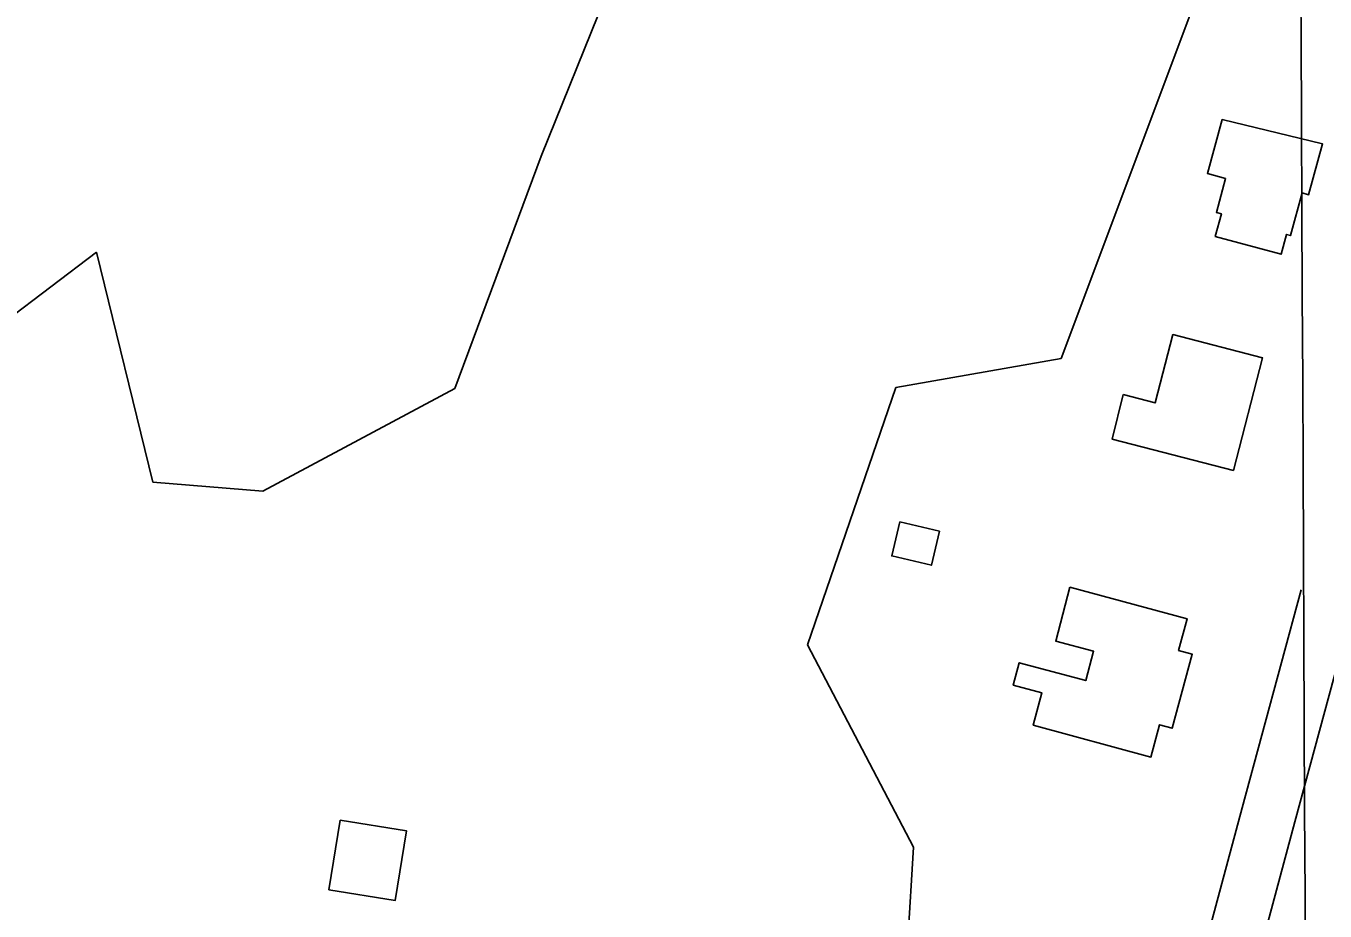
# Model space of a CAD drawing. Extents: x 3424494 to 3462436, y 522220 to 547718.
# Drawn here: x 3443676 to 3444392, y 544290 to 544778 of the extents above; entities that cross this region are included whole.
import ezdxf

# ---------------------------------------------------------------- set-up
doc = ezdxf.new("R2010")
doc.units = 0
for name, color, linetype in [('V-BLDG-OTLN', 7, 'Continuous'), ('V-GRID-MAJR', 7, 'Continuous'), ('V-ROAD-CNTR', 7, 'Continuous'), ('V-SITE-VEGE', 7, 'Continuous')]:
    doc.layers.add(name, color=color, linetype=linetype)

msp = doc.modelspace()

# ---------------------------------------------------------------- linework, layer by layer
at = {"layer": 'V-BLDG-OTLN'}
for points in [[(3444335.699, 544726.73), (3444391.061, 544713.313), (3444383.407, 544685.184), (3444379.852, 544686.153), (3444373.454, 544662.644), (3444371.267, 544663.238), (3444368.2970000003, 544652.326), (3444331.904, 544662.224), (3444335.3000000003, 544674.702), (3444332.508, 544675.462), (3444337.614, 544694.232), (3444327.599, 544696.958)], [(3444281.106, 544574.8910000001), (3444298.788, 544570.3200000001), (3444308.534, 544607.981), (3444357.9450000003, 544595.197), (3444341.87, 544533.075), (3444275.099, 544550.352)], [(3444157.869, 544504.575), (3444179.7460000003, 544499.447), (3444175.349, 544480.679), (3444153.47, 544485.805)], [(3444251.782, 544468.608), (3444316.446, 544451.134), (3444311.705, 544433.602), (3444319.217, 544431.572), (3444308.186, 544390.7490000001), (3444301.2090000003, 544392.635), (3444296.4020000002, 544374.855), (3444231.478, 544392.4), (3444236.316, 544410.299), (3444220.473, 544414.582), (3444223.809, 544426.931), (3444260.454, 544417.029), (3444264.828, 544433.214), (3444243.893, 544438.871)], [(3443849.2075740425, 544340.0589817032), (3443885.7985740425, 544334.1869817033), (3443879.6265740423, 544295.7229817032), (3443843.0345740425, 544301.5969817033)]]:
    msp.add_lwpolyline(points, close=True, dxfattribs=at)
at = {"layer": 'V-GRID-MAJR'}
msp.add_spline([(3444456.228, 527681.72), (3444428.916, 533739.1900000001), (3444401.588, 539800.129), (3444374.2600000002, 545861.083), (3444374.244, 545864.536)], degree=3, dxfattribs=at)
at = {"layer": 'V-ROAD-CNTR'}
for points in [[(3444379.3319916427, 544467.0899688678), (3444346.793398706, 544346.872999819), (3444313.178420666, 544221.5148325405), (3444299.9111454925, 544173.6736289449)], [(3444408.2900083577, 544459.2520311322), (3444375.7606012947, 544339.0690001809), (3444342.1215793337, 544213.6211674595), (3444328.752886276, 544165.4142554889), (3444389.349558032, 544147.5363461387), (3444388.7340007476, 544145.2394477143)]]:
    msp.add_lwpolyline(points, dxfattribs=at)
at = {"layer": 'V-SITE-VEGE'}
for p, q in [((3444334.988, 544829.636), (3444246.881, 544594.781)), ((3443960.127, 544706.4120000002), (3444006.469, 544821.4540000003)), ((3443912.578, 544578.2990000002), (3443960.127, 544706.4120000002)), ((3443664.504, 544615.2260000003), (3443714.873, 544653.477)), ((3443714.873, 544653.477), (3443745.93, 544526.546)), ((3444246.881, 544594.781), (3444155.813, 544578.887)), ((3444155.813, 544578.887), (3444107.04, 544436.7680000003)), ((3443806.631, 544521.551), (3443912.578, 544578.299)), ((3443745.93, 544526.546), (3443806.631, 544521.551)), ((3444107.04, 544436.7680000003), (3444165.541, 544325.174)), ((3444165.541, 544325.174), (3444161.365, 544258.844))]:
    msp.add_line(p, q, dxfattribs=at)

doc.saveas('drawing.dxf')
